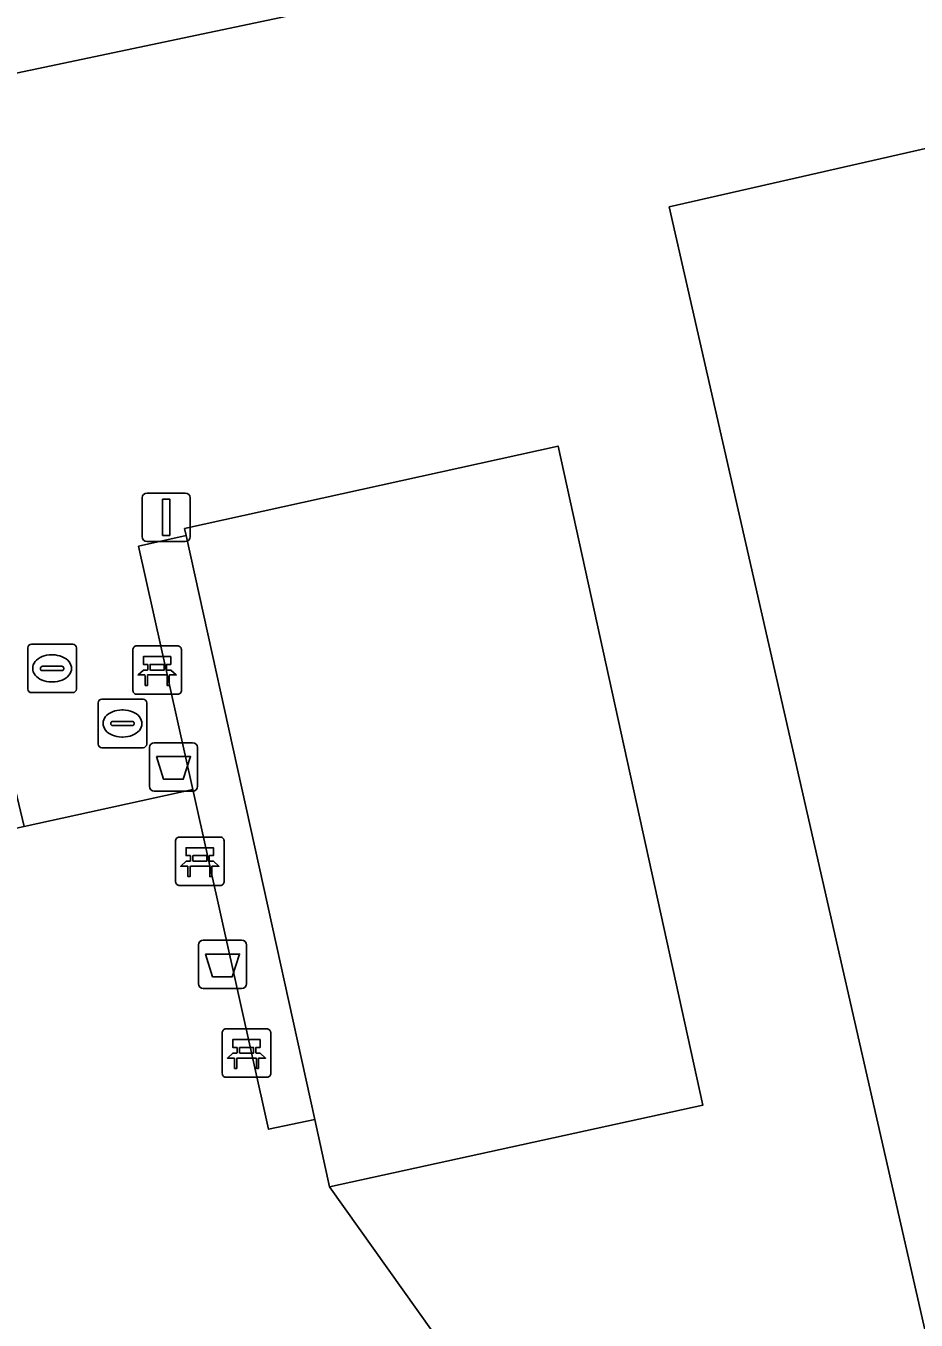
# Model space of a CAD drawing. Extents: x 157648 to 158502, y 379212 to 380938.
# Drawn here: x 158139.47 to 158157.84, y 380665.3 to 380692.02 of the extents above; entities that cross this region are included whole.
import ezdxf

# ---------------------------------------------------------------- set-up
doc = ezdxf.new("R2010")
doc.units = 0
for name, color, linetype in [('IMGEO_Afvalbak', 7, 'Continuous'), ('IMGEO_Bank', 7, 'Continuous'), ('IMGEO_Groenvoorziening', 7, 'Continuous'), ('IMGEO_Lichtmast', 7, 'Continuous'), ('IMGEO_Rioolput', 7, 'Continuous'), ('IMGEO_Terreindeel_halfverhard', 7, 'Continuous'), ('IMGEO_Voetpad_halfverhard', 7, 'Continuous'), ('IMGEO_Voetpad_open', 7, 'Continuous')]:
    doc.layers.add(name, color=color, linetype=linetype)

msp = doc.modelspace()

# ---------------------------------------------------------------- linework, layer by layer
at = {"layer": 'IMGEO_Afvalbak'}
for p, q in [((158142.018, 380676.323), (158142.018, 380677.123)), ((158142.018, 380677.123), (158142.018, 380676.323)), ((158142.118, 380677.223), (158142.908, 380677.223)), ((158142.908, 380677.223), (158142.118, 380677.223)), ((158143.008, 380677.123), (158143.008, 380676.323)), ((158143.008, 380676.323), (158143.008, 380677.123)), ((158142.908, 380676.223), (158142.118, 380676.223)), ((158142.118, 380676.223), (158142.908, 380676.223)), ((158143.129, 380673.147), (158143.919, 380673.147)), ((158143.919, 380673.147), (158143.129, 380673.147)), ((158143.029, 380672.247), (158143.029, 380673.047)), ((158143.029, 380673.047), (158143.029, 380672.247)), ((158144.019, 380673.047), (158144.019, 380672.247)), ((158144.019, 380672.247), (158144.019, 380673.047)), ((158143.919, 380672.147), (158143.129, 380672.147)), ((158143.129, 380672.147), (158143.919, 380672.147))]:
    msp.add_line(p, q, dxfattribs=at)
for points in [[(158142.161, 380676.937), (158142.865, 380676.937), (158142.716, 380676.467), (158142.31, 380676.467), (158142.161, 380676.937)], [(158143.172, 380672.861), (158143.876, 380672.861), (158143.727, 380672.391), (158143.321, 380672.391), (158143.172, 380672.861)]]:
    msp.add_lwpolyline(points, dxfattribs=at)
for centre, start, end in [((158142.118, 380677.123), 90, 180), ((158142.118, 380677.123), 90, 180), ((158142.908, 380677.123), 0, 90), ((158142.908, 380677.123), 360, 90), ((158142.118, 380676.323), 180, 270), ((158142.118, 380676.323), 180, 270), ((158142.908, 380676.323), 270, 0), ((158142.908, 380676.323), 270, 0), ((158143.129, 380673.047), 90, 180), ((158143.129, 380673.047), 90, 180), ((158143.919, 380673.047), 0, 90), ((158143.919, 380673.047), 360, 90), ((158143.129, 380672.247), 180, 270), ((158143.129, 380672.247), 180, 270), ((158143.919, 380672.247), 270, 0), ((158143.919, 380672.247), 270, 0)]:
    msp.add_arc(centre, 0.1, start, end, dxfattribs=at)
at = {"layer": 'IMGEO_Bank'}
for p, q in [((158141.677, 380678.297), (158141.677, 380679.138)), ((158141.677, 380679.138), (158141.677, 380678.297)), ((158141.752, 380679.222), (158142.593, 380679.222)), ((158142.593, 380679.222), (158141.752, 380679.222)), ((158142.677, 380679.147), (158142.677, 380678.306)), ((158142.677, 380678.306), (158142.677, 380679.147)), ((158141.986, 380678.728), (158141.986, 380678.834)), ((158142.03, 380678.834), (158142.03, 380678.728)), ((158142.318, 380678.84), (158142.036, 380678.84)), ((158142.036, 380678.722), (158142.318, 380678.722)), ((158142.324, 380678.728), (158142.324, 380678.834)), ((158142.368, 380678.834), (158142.368, 380678.728)), ((158142.374, 380678.62), (158141.981, 380678.62)), ((158142.602, 380678.222), (158141.761, 380678.222)), ((158141.761, 380678.222), (158142.602, 380678.222)), ((158142.632, 380675.275), (158143.473, 380675.275)), ((158143.473, 380675.275), (158142.632, 380675.275)), ((158142.557, 380674.35), (158142.557, 380675.191)), ((158142.557, 380675.191), (158142.557, 380674.35)), ((158143.557, 380675.2), (158143.557, 380674.359)), ((158143.557, 380674.359), (158143.557, 380675.2)), ((158142.866, 380674.781), (158142.866, 380674.887)), ((158142.91, 380674.887), (158142.91, 380674.781)), ((158143.198, 380674.893), (158142.916, 380674.893)), ((158142.916, 380674.775), (158143.198, 380674.775)), ((158143.204, 380674.781), (158143.204, 380674.887)), ((158143.248, 380674.887), (158143.248, 380674.781)), ((158143.254, 380674.673), (158142.861, 380674.673)), ((158143.482, 380674.275), (158142.641, 380674.275)), ((158142.641, 380674.275), (158143.482, 380674.275)), ((158143.52, 380670.391), (158143.52, 380671.232)), ((158143.52, 380671.232), (158143.52, 380670.391)), ((158143.595, 380671.316), (158144.436, 380671.316)), ((158144.436, 380671.316), (158143.595, 380671.316)), ((158144.52, 380671.241), (158144.52, 380670.4)), ((158144.52, 380670.4), (158144.52, 380671.241)), ((158144.217, 380670.714), (158143.824, 380670.714)), ((158143.829, 380670.822), (158143.829, 380670.928)), ((158143.873, 380670.928), (158143.873, 380670.822)), ((158144.161, 380670.934), (158143.879, 380670.934)), ((158143.879, 380670.816), (158144.161, 380670.816)), ((158144.167, 380670.822), (158144.167, 380670.928)), ((158144.211, 380670.928), (158144.211, 380670.822)), ((158144.445, 380670.316), (158143.604, 380670.316)), ((158143.604, 380670.316), (158144.445, 380670.316))]:
    msp.add_line(p, q, dxfattribs=at)
for points in [[(158141.98, 380678.84), (158141.894, 380678.84), (158141.894, 380679.001), (158142.457, 380679.001), (158142.457, 380678.84), (158142.374, 380678.84)], [(158141.924, 380678.62), (158141.782, 380678.62), (158141.894, 380678.722), (158141.98, 380678.722)], [(158142.374, 380678.722), (158142.457, 380678.722), (158142.569, 380678.62), (158142.43, 380678.62)], [(158141.974, 380678.613), (158141.974, 380678.406), (158141.931, 380678.406), (158141.931, 380678.613)], [(158142.424, 380678.613), (158142.424, 380678.406), (158142.38, 380678.406), (158142.38, 380678.613)], [(158142.86, 380674.893), (158142.774, 380674.893), (158142.774, 380675.054), (158143.337, 380675.054), (158143.337, 380674.893), (158143.254, 380674.893)], [(158142.804, 380674.673), (158142.662, 380674.673), (158142.774, 380674.775), (158142.86, 380674.775)], [(158143.254, 380674.775), (158143.337, 380674.775), (158143.449, 380674.673), (158143.31, 380674.673)], [(158142.854, 380674.666), (158142.854, 380674.459), (158142.811, 380674.459), (158142.811, 380674.666)], [(158143.304, 380674.666), (158143.304, 380674.459), (158143.26, 380674.459), (158143.26, 380674.666)], [(158143.823, 380670.934), (158143.737, 380670.934), (158143.737, 380671.095), (158144.3, 380671.095), (158144.3, 380670.934), (158144.217, 380670.934)], [(158143.767, 380670.714), (158143.625, 380670.714), (158143.737, 380670.816), (158143.823, 380670.816)], [(158143.817, 380670.707), (158143.817, 380670.5), (158143.774, 380670.5), (158143.774, 380670.707)], [(158144.217, 380670.816), (158144.3, 380670.816), (158144.412, 380670.714), (158144.273, 380670.714)], [(158144.267, 380670.707), (158144.267, 380670.5), (158144.223, 380670.5), (158144.223, 380670.707)]]:
    msp.add_lwpolyline(points, dxfattribs=at)
for centre, radius, start, end in [((158141.755, 380679.144), 0.0779, 92.4484, 184.2845), ((158141.755, 380679.144), 0.0779, 92.4484, 184.2845), ((158142.599, 380679.144), 0.0779, 2.4484, 94.2845), ((158142.599, 380679.144), 0.0779, 2.4484, 94.2845), ((158141.979, 380678.833), 0.00671, 2.8957, 87.1043), ((158141.979, 380678.729), 0.00671, 272.8957, 357.1043), ((158142.036, 380678.833), 0.00671, 92.8957, 177.1043), ((158142.036, 380678.729), 0.00671, 182.8957, 267.1043), ((158142.318, 380678.833), 0.00671, 2.8957, 87.1043), ((158142.318, 380678.729), 0.00671, 272.8957, 357.1043), ((158142.375, 380678.833), 0.00671, 92.8957, 177.1043), ((158142.375, 380678.729), 0.00671, 182.8957, 267.1043), ((158141.924, 380678.613), 0.00671, 2.8957, 87.1043), ((158141.981, 380678.613), 0.00671, 92.8957, 177.1043), ((158142.373, 380678.613), 0.00671, 2.8957, 87.1043), ((158142.43, 380678.613), 0.00671, 92.8957, 177.1043), ((158141.755, 380678.3), 0.0779, 182.4484, 274.2845), ((158141.755, 380678.3), 0.0779, 182.4484, 274.2845), ((158142.599, 380678.3), 0.0779, 272.4484, 4.2845), ((158142.599, 380678.3), 0.0779, 272.4484, 4.2845), ((158142.635, 380675.197), 0.0779, 92.4484, 184.2845), ((158142.635, 380675.197), 0.0779, 92.4484, 184.2845), ((158143.479, 380675.197), 0.0779, 2.4484, 94.2845), ((158143.479, 380675.197), 0.0779, 2.4484, 94.2845), ((158142.859, 380674.886), 0.00671, 2.8957, 87.1043), ((158142.859, 380674.782), 0.00671, 272.8957, 357.1043), ((158142.916, 380674.886), 0.00671, 92.8957, 177.1043), ((158142.916, 380674.782), 0.00671, 182.8957, 267.1043), ((158143.198, 380674.886), 0.00671, 2.8957, 87.1043), ((158143.198, 380674.782), 0.00671, 272.8957, 357.1043), ((158143.255, 380674.886), 0.00671, 92.8957, 177.1043), ((158143.255, 380674.782), 0.00671, 182.8957, 267.1043), ((158142.804, 380674.666), 0.00671, 2.8957, 87.1043), ((158142.861, 380674.666), 0.00671, 92.8957, 177.1043), ((158143.253, 380674.666), 0.00671, 2.8957, 87.1043), ((158143.31, 380674.666), 0.00671, 92.8957, 177.1043), ((158142.635, 380674.353), 0.0779, 182.4484, 274.2845), ((158142.635, 380674.353), 0.0779, 182.4484, 274.2845), ((158143.479, 380674.353), 0.0779, 272.4484, 4.2845), ((158143.479, 380674.353), 0.0779, 272.4484, 4.2845), ((158143.598, 380671.238), 0.0779, 92.4484, 184.2845), ((158143.598, 380671.238), 0.0779, 92.4484, 184.2845), ((158144.442, 380671.238), 0.0779, 2.4484, 94.2845), ((158144.442, 380671.238), 0.0779, 2.4484, 94.2845), ((158143.767, 380670.707), 0.00671, 2.8957, 87.1043), ((158143.824, 380670.707), 0.00671, 92.8957, 177.1043), ((158143.822, 380670.927), 0.00671, 2.8957, 87.1043), ((158143.822, 380670.823), 0.00671, 272.8957, 357.1043), ((158143.879, 380670.927), 0.00671, 92.8957, 177.1043), ((158143.879, 380670.823), 0.00671, 182.8957, 267.1043), ((158144.161, 380670.927), 0.00671, 2.8957, 87.1043), ((158144.161, 380670.823), 0.00671, 272.8957, 357.1043), ((158144.218, 380670.927), 0.00671, 92.8957, 177.1043), ((158144.218, 380670.823), 0.00671, 182.8957, 267.1043), ((158144.216, 380670.707), 0.00671, 2.8957, 87.1043), ((158144.273, 380670.707), 0.00671, 92.8957, 177.1043), ((158143.598, 380670.394), 0.0779, 182.4484, 274.2845), ((158143.598, 380670.394), 0.0779, 182.4484, 274.2845), ((158144.442, 380670.394), 0.0779, 272.4484, 4.2845), ((158144.442, 380670.394), 0.0779, 272.4484, 4.2845)]:
    msp.add_arc(centre, radius, start, end, dxfattribs=at)
at = {"layer": 'IMGEO_Groenvoorziening'}
msp.add_lwpolyline([(158161.987, 380695.83), (158135.861, 380690.324), (158138.738, 380678.374), (158139.431, 380675.495), (158142.911, 380676.259), (158141.792, 380681.277), (158142.774, 380681.497), (158142.742, 380681.643), (158150.448, 380683.345), (158153.433, 380669.74), (158145.733, 380668.054), (158148.757, 380663.803)], dxfattribs=at)
for points in [[(158152.74, 380688.283), (158168.341, 380691.834), (158175.651, 380659.715), (158160.051, 380656.164)], [(158152.74, 380688.283), (158160.051, 380656.164), (158175.651, 380659.715), (158168.341, 380691.834)], [(158145.733, 380668.054), (158145.427, 380669.447), (158144.475, 380669.242), (158142.911, 380676.259), (158139.431, 380675.495), (158135.544, 380674.642), (158132.279, 380670.916), (158160.309, 380645.918), (158160.961, 380652.662), (158160.764, 380652.725), (158160.065, 380653), (158158.77, 380653.762), (158158.19, 380654.241), (158157.284, 380655.242), (158154.105, 380658.244), (158151.082, 380661.403), (158148.757, 380663.803)]]:
    msp.add_lwpolyline(points, close=True, dxfattribs=at)
at = {"layer": 'IMGEO_Lichtmast'}
for p, q in [((158141.867, 380681.476), (158141.867, 380682.276)), ((158141.867, 380682.276), (158141.867, 380681.476)), ((158141.967, 380682.376), (158142.757, 380682.376)), ((158142.757, 380682.376), (158141.967, 380682.376)), ((158142.857, 380682.276), (158142.857, 380681.476)), ((158142.857, 380681.476), (158142.857, 380682.276)), ((158142.757, 380681.376), (158141.967, 380681.376)), ((158141.967, 380681.376), (158142.757, 380681.376))]:
    msp.add_line(p, q, dxfattribs=at)
msp.add_lwpolyline([(158142.287, 380682.251), (158142.437, 380682.251), (158142.437, 380681.501), (158142.287, 380681.501), (158142.287, 380682.251)], dxfattribs=at)
for centre, start, end in [((158141.967, 380682.276), 90, 180), ((158141.967, 380682.276), 90, 180), ((158142.757, 380682.276), 0, 90), ((158142.757, 380682.276), 360, 90), ((158141.967, 380681.476), 180, 270), ((158141.967, 380681.476), 180, 270), ((158142.757, 380681.476), 270, 0), ((158142.757, 380681.476), 270, 0)]:
    msp.add_arc(centre, 0.1, start, end, dxfattribs=at)
at = {"layer": 'IMGEO_Rioolput'}
for p, q in [((158139.583, 380679.256), (158140.435, 380679.256)), ((158139.508, 380678.33), (158139.508, 380679.182)), ((158139.996, 380679.036), (158140.021, 380679.036)), ((158140.509, 380679.182), (158140.509, 380678.33)), ((158139.767, 380678.75), (158139.767, 380678.762)), ((158140.205, 380678.713), (158139.807, 380678.713)), ((158139.81, 380678.799), (158140.208, 380678.799)), ((158140.251, 380678.762), (158140.251, 380678.75)), ((158140.019, 380678.476), (158139.994, 380678.476)), ((158140.435, 380678.256), (158139.583, 380678.256)), ((158140.96, 380677.193), (158140.96, 380678.045)), ((158141.035, 380678.119), (158141.887, 380678.119)), ((158141.448, 380677.899), (158141.473, 380677.899)), ((158141.961, 380678.045), (158141.961, 380677.193)), ((158141.219, 380677.613), (158141.219, 380677.625)), ((158141.262, 380677.662), (158141.66, 380677.662)), ((158141.703, 380677.625), (158141.703, 380677.613)), ((158141.657, 380677.576), (158141.259, 380677.576)), ((158141.887, 380677.119), (158141.035, 380677.119)), ((158141.471, 380677.339), (158141.446, 380677.339))]:
    msp.add_line(p, q, dxfattribs=at)
for points in [[(158139.583, 380679.256), (158140.435, 380679.256)], [(158139.508, 380678.33), (158139.508, 380679.182)], [(158140.509, 380679.182), (158140.509, 380678.33)], [(158140.435, 380678.256), (158139.583, 380678.256)], [(158140.96, 380677.193), (158140.96, 380678.045)], [(158141.035, 380678.119), (158141.887, 380678.119)], [(158141.961, 380678.045), (158141.961, 380677.193)], [(158141.887, 380677.119), (158141.035, 380677.119)]]:
    msp.add_lwpolyline(points, dxfattribs=at)
for centre, radius, start, end in [((158139.585, 380679.18), 0.0765, 91.552, 178.448), ((158139.585, 380679.18), 0.0765, 91.552, 178.448), ((158140.433, 380679.18), 0.0765, 1.552, 88.448), ((158140.433, 380679.18), 0.0765, 1.552, 88.448), ((158139.807, 380678.759), 0.0403, 85.8775, 175.7526), ((158139.804, 380678.749), 0.0366, 178.938, 274.7102), ((158140.208, 380678.756), 0.043, 264.8664, 352.4533), ((158140.212, 380678.761), 0.0386, 1.7309, 96.639), ((158139.585, 380678.332), 0.0765, 181.552, 268.448), ((158139.585, 380678.332), 0.0765, 181.552, 268.448), ((158140.433, 380678.332), 0.0765, 271.552, 358.448), ((158140.433, 380678.332), 0.0765, 271.552, 358.448), ((158141.037, 380678.043), 0.0765, 91.552, 178.448), ((158141.037, 380678.043), 0.0765, 91.552, 178.448), ((158141.885, 380678.043), 0.0765, 1.552, 88.448), ((158141.885, 380678.043), 0.0765, 1.552, 88.448), ((158141.259, 380677.622), 0.0403, 85.8775, 175.7526), ((158141.664, 380677.624), 0.0386, 1.7309, 96.639), ((158141.256, 380677.612), 0.0366, 178.938, 274.7102), ((158141.66, 380677.619), 0.043, 264.8664, 352.4533), ((158141.037, 380677.195), 0.0765, 181.552, 268.448), ((158141.037, 380677.195), 0.0765, 181.552, 268.448), ((158141.885, 380677.195), 0.0765, 271.552, 358.448), ((158141.885, 380677.195), 0.0765, 271.552, 358.448)]:
    msp.add_arc(centre, radius, start, end, dxfattribs=at)
for centre, major_axis, ratio, start_param, end_param in [((158139.995, 380678.756), (-0.387, 0.002), 0.722429, 4.712389, 7.853982), ((158140.02, 380678.756), (-0.39, 0.002), 0.717154, 1.570796, 4.712389), ((158141.447, 380677.619), (-0.387, 0.002), 0.722429, 4.712389, 7.853982), ((158141.472, 380677.619), (-0.39, 0.002), 0.717154, 1.570796, 4.712389)]:
    msp.add_ellipse(centre, major_axis=major_axis, ratio=ratio, start_param=start_param, end_param=end_param, dxfattribs=at)
at = {"layer": 'IMGEO_Terreindeel_halfverhard'}
msp.add_lwpolyline([(158145.427, 380669.447), (158145.733, 380668.054), (158153.433, 380669.74), (158150.448, 380683.345), (158142.742, 380681.643), (158142.774, 380681.497)], close=True, dxfattribs=at)
at = {"layer": 'IMGEO_Voetpad_halfverhard'}
msp.add_lwpolyline([(158160.153, 380697.487), (158135.391, 380692.276), (158135.861, 380690.324), (158161.987, 380695.83)], dxfattribs=at)
at = {"layer": 'IMGEO_Voetpad_open'}
msp.add_lwpolyline([(158145.427, 380669.447), (158142.774, 380681.497), (158141.792, 380681.277), (158142.911, 380676.259), (158144.475, 380669.242)], close=True, dxfattribs=at)

doc.saveas('drawing.dxf')
